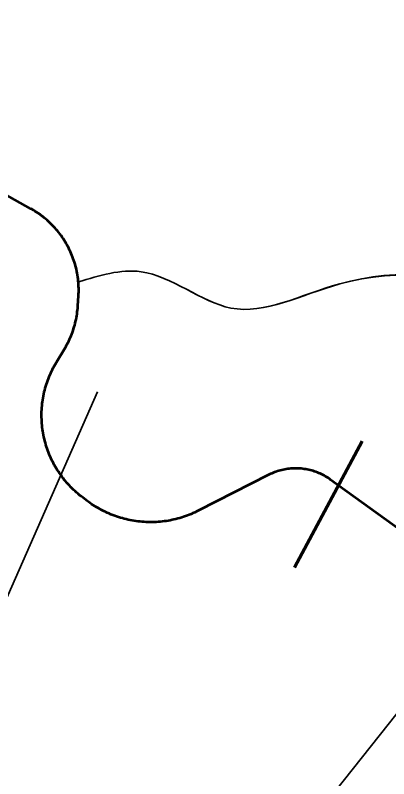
# Model space of a CAD drawing. Extents: x 553962 to 842807, y 8883888 to 9032388.
# Drawn here: x 594290 to 595072, y 8965001 to 8966600 of the extents above; entities that cross this region are included whole.
import ezdxf

# ---------------------------------------------------------------- set-up
doc = ezdxf.new("R2010")
doc.units = 0
doc.header["$LTSCALE"] = 150
for name, color, linetype, lineweight in [('20', 7, 'Continuous', 35), ('40', 7, 'Continuous', 60), ('60', 7, 'Continuous', 53), ('9', 7, 'Continuous', 90)]:
    doc.layers.add(name, color=color, linetype=linetype, lineweight=lineweight)

msp = doc.modelspace()

# ---------------------------------------------------------------- linework, layer by layer
at = {"layer": '20'}
msp.add_line((594422, 8966041.3), (594416.1, 8966074.9), dxfattribs=at)
for points in [[(594416.1, 8966074.9), (594415, 8966078.7), (594413.9, 8966082.5), (594412.7, 8966086.3), (594411.4, 8966090), (594410, 8966093.7), (594408.6, 8966097.4), (594407.1, 8966101), (594405.5, 8966104.6), (594403.8, 8966108.2), (594402.1, 8966111.8), (594400.3, 8966115.3), (594398.4, 8966118.8), (594396.5, 8966122.2), (594394.4, 8966125.6), (594392.4, 8966129), (594390.2, 8966132.3), (594388, 8966135.5), (594385.7, 8966138.8), (594383.4, 8966141.9), (594381, 8966145.1), (594378.5, 8966148.1), (594375.9, 8966151.2), (594373.3, 8966154.1), (594370.7, 8966157.1), (594368, 8966159.9), (594365.2, 8966162.7), (594362.4, 8966165.5), (594359.5, 8966168.2), (594356.5, 8966170.8), (594353.5, 8966173.4), (594350.5, 8966175.9), (594347.4, 8966178.4), (594344.3, 8966180.8), (594341.1, 8966183.1), (594337.8, 8966185.4), (594334.6, 8966187.6), (594331.2, 8966189.7), (594327.9, 8966191.8), (594324.5, 8966193.8), (594322.6, 8966194.8), (594322.6, 8966194.8), (594149.4, 8966291.2)], [(594416.1, 8966074.9), (594415, 8966078.7), (594413.9, 8966082.5), (594412.7, 8966086.3), (594411.4, 8966090), (594410, 8966093.7), (594408.6, 8966097.4), (594407.1, 8966101), (594405.5, 8966104.6), (594403.8, 8966108.2), (594402.1, 8966111.8), (594400.3, 8966115.3), (594398.4, 8966118.8), (594396.5, 8966122.2), (594394.4, 8966125.6), (594392.4, 8966129), (594390.2, 8966132.3), (594388, 8966135.5), (594385.7, 8966138.8), (594383.4, 8966141.9), (594381, 8966145.1), (594378.5, 8966148.1), (594375.9, 8966151.2), (594373.3, 8966154.1), (594370.7, 8966157.1), (594368, 8966159.9), (594365.2, 8966162.7), (594362.4, 8966165.5), (594359.5, 8966168.2), (594356.5, 8966170.8), (594353.5, 8966173.4), (594350.5, 8966175.9), (594347.4, 8966178.4), (594344.3, 8966180.8), (594341.1, 8966183.1), (594337.8, 8966185.4), (594334.6, 8966187.6), (594331.2, 8966189.7), (594327.9, 8966191.8), (594324.5, 8966193.8), (594322.6, 8966194.8), (594322.6, 8966194.8), (594149.4, 8966291.2)], [(594421.9, 8966042.7), (594421.8, 8966043.9), (594421.3, 8966047.8), (594420.8, 8966051.7), (594420.2, 8966055.6), (594419.6, 8966059.5), (594418.8, 8966063.4), (594418, 8966067.2), (594417.1, 8966071.1), (594416.1, 8966074.9)], [(594422, 8966041.8), (594422.1, 8966039.9), (594422.4, 8966036), (594422.6, 8966032.1), (594422.7, 8966028.1), (594422.8, 8966024.2), (594422.7, 8966020.2), (594422.6, 8966016.2), (594422.4, 8966012.3), (594421.1, 8965991.3), (594421.1, 8965991.3), (594421, 8965990.4), (594420.7, 8965986.4), (594420.3, 8965982.5), (594419.8, 8965978.5), (594419.3, 8965974.5), (594418.7, 8965970.6), (594418, 8965966.6), (594417.2, 8965962.7), (594416.3, 8965958.8), (594415.4, 8965954.9), (594414.4, 8965951), (594413.3, 8965947.2), (594412.1, 8965943.4), (594410.9, 8965939.6), (594409.6, 8965935.8), (594408.2, 8965932), (594406.7, 8965928.3), (594405.1, 8965924.6), (594403.5, 8965921), (594401.8, 8965917.3), (594400.1, 8965913.8), (594398.2, 8965910.2), (594396.3, 8965906.7), (594394.3, 8965903.2), (594392.3, 8965899.8), (594392.3, 8965899.8), (594376.4, 8965873.7), (594375.6, 8965872.2), (594373.5, 8965868.7), (594371.4, 8965865), (594369.5, 8965861.4), (594367.6, 8965857.7), (594365.8, 8965854), (594364.1, 8965850.2), (594362.4, 8965846.4), (594360.8, 8965842.6), (594359.3, 8965838.7), (594357.8, 8965834.8), (594356.5, 8965830.9), (594355.2, 8965827), (594354, 8965823), (594352.8, 8965819), (594351.8, 8965815), (594350.8, 8965811), (594349.9, 8965806.9), (594349, 8965802.8), (594348.3, 8965798.8), (594347.6, 8965794.7), (594347, 8965790.6), (594346.5, 8965786.5), (594346.1, 8965782.3), (594345.7, 8965778.2), (594345.4, 8965774.1), (594345.2, 8965769.9), (594345.1, 8965765.8), (594345.1, 8965761.6), (594345.2, 8965757.5), (594345.3, 8965753.3), (594345.5, 8965749.2), (594345.8, 8965745.1), (594346.1, 8965740.9), (594346.6, 8965736.8), (594347.1, 8965732.7), (594347.7, 8965728.6), (594348.4, 8965724.5), (594349.1, 8965720.4), (594350, 8965716.4), (594350.9, 8965712.3), (594351.9, 8965708.3), (594353, 8965704.3), (594354.1, 8965700.3), (594355.3, 8965696.3), (594356.7, 8965692.4), (594358, 8965688.5), (594359.5, 8965684.6), (594361, 8965680.8), (594362.6, 8965676.9), (594364.3, 8965673.1), (594366, 8965669.4), (594367.9, 8965665.6), (594369.8, 8965662), (594371.7, 8965658.3)], [(594371.7, 8965658.3), (594373.8, 8965654.7), (594375.9, 8965651.1), (594378, 8965647.6), (594380.3, 8965644.1), (594382.6, 8965640.6), (594385, 8965637.2), (594387.4, 8965633.9), (594389.9, 8965630.6), (594392.5, 8965627.3), (594395.1, 8965624.1), (594397.8, 8965621), (594400.5, 8965617.8), (594403.3, 8965614.8), (594406.2, 8965611.8), (594409.1, 8965608.9), (594412.1, 8965606), (594415.1, 8965603.2), (594418.2, 8965600.4), (594421.4, 8965597.7), (594424.6, 8965595), (594427.8, 8965592.5), (594431.1, 8965589.9), (594431.1, 8965589.9), (594441.2, 8965582.3), (594441.2, 8965582.3), (594442.9, 8965581.1), (594446.3, 8965578.7), (594449.7, 8965576.3), (594453.2, 8965573.9), (594456.8, 8965571.7), (594460.3, 8965569.5), (594464, 8965567.4), (594467.6, 8965565.3), (594471.3, 8965563.4), (594475.1, 8965561.5), (594478.8, 8965559.6), (594482.6, 8965557.8), (594486.5, 8965556.2), (594490.3, 8965554.5), (594494.2, 8965553), (594498.2, 8965551.5), (594502.1, 8965550.1), (594506.1, 8965548.8), (594510.1, 8965547.6), (594514.2, 8965546.4), (594518.2, 8965545.3), (594522.3, 8965544.3), (594526.4, 8965543.4), (594530.5, 8965542.5), (594534.6, 8965541.8), (594538.7, 8965541.1), (594542.9, 8965540.4), (594547.1, 8965539.9), (594551.2, 8965539.4), (594555.4, 8965539.1), (594559.6, 8965538.8), (594563.8, 8965538.5), (594568, 8965538.4), (594572.2, 8965538.3), (594576.3, 8965538.4), (594580.6, 8965538.5), (594584.7, 8965538.6), (594588.9, 8965538.9), (594593.1, 8965539.2), (594597.3, 8965539.7), (594601.5, 8965540.2), (594605.6, 8965540.7), (594609.8, 8965541.4), (594613.9, 8965542.1), (594618, 8965542.9), (594622.1, 8965543.8), (594626.2, 8965544.8), (594630.2, 8965545.8), (594634.3, 8965547), (594638.3, 8965548.2), (594642.3, 8965549.5), (594646.3, 8965550.8), (594650.2, 8965552.2), (594654.1, 8965553.8), (594658, 8965555.3), (594661.9, 8965557), (594665.7, 8965558.7), (594669.5, 8965560.5), (594673.2, 8965562.4), (594673.2, 8965562.4), (594819.9, 8965637.3), (594821, 8965637.8), (594823.8, 8965639.2), (594826.7, 8965640.5), (594829.7, 8965641.7), (594832.6, 8965642.9), (594835.6, 8965643.9), (594838.6, 8965645), (594841.6, 8965645.9), (594844.6, 8965646.7), (594847.7, 8965647.5), (594850.8, 8965648.2), (594853.9, 8965648.8), (594857, 8965649.3), (594860.1, 8965649.8)], [(594860.1, 8965649.8), (594863.3, 8965650.2), (594866.4, 8965650.5), (594869.6, 8965650.7), (594872.7, 8965650.9), (594875.9, 8965650.9), (594879.1, 8965650.9), (594882.2, 8965650.8), (594885.4, 8965650.6), (594888.5, 8965650.4), (594891.7, 8965650), (594894.8, 8965649.6), (594897.9, 8965649.1), (594901, 8965648.6), (594904.1, 8965647.9), (594907.2, 8965647.2), (594910.3, 8965646.3), (594913.3, 8965645.5), (594916.3, 8965644.5), (594919.3, 8965643.5), (594922.2, 8965642.3), (594925.2, 8965641.2), (594928.1, 8965639.9), (594931, 8965638.6), (594933.8, 8965637.2), (594936.6, 8965635.7), (594939.3, 8965634.1), (594942.1, 8965632.5), (594944.7, 8965630.8), (594947.4, 8965629.1), (594950, 8965627.3), (595071.3, 8965539.6)]]:
    msp.add_lwpolyline(points, dxfattribs=at)
for points in [[(593401.3, 8966549.2), (593457.4, 8966580.7), (593574.9, 8966647.7), (593882.4, 8966955.3), (594054.2, 8967147.2), (594570.9, 8967585.7), (594708.4, 8967819.1), (594979, 8968181.8), (595223.1, 8968243.3), (595369.6, 8968266.8), (595512.5, 8968281.3), (595613.8, 8968355.5), (595669.8, 8968413.4), (595812.7, 8968453.2), (595883.3, 8968424.3), (595910.4, 8968397.1), (595985.3, 8968251.6), (596092, 8968112.3), (596206, 8967965.7), (596395.8, 8967737.7), (596461, 8967670.7), (596509.8, 8967625.5), (596520.6, 8967471.1), (596527.3, 8967458.1)], [(594422, 8966041.3), (594553.1, 8966062.8), (594741.2, 8965986.8), (594969.1, 8966037.4), (595305.5, 8965986.8), (595417.6, 8965798.6), (595696.1, 8965690), (595887.8, 8965828.6), (596057.8, 8965962.5), (596213.3, 8966020.4), (596390.6, 8966313.6), (596387, 8966599.5), (596434, 8966831.2), (596541.4, 8967101.9), (596596.6, 8967263), (596605.6, 8967358.9), (596520.6, 8967471.1), (596509.8, 8967625.5), (596461, 8967670.7), (596395.8, 8967737.7), (596206, 8967965.7), (596092, 8968112.3), (595985.3, 8968251.6), (595910.4, 8968397.1), (595883.3, 8968424.3), (595812.7, 8968453.2), (595669.8, 8968413.4), (595613.8, 8968355.5), (595512.5, 8968281.3), (595369.6, 8968266.8), (595223.1, 8968243.3), (594979, 8968181.8), (594708.4, 8967819.1), (594570.9, 8967585.7), (594054.2, 8967147.2), (593882.4, 8966955.3), (593574.9, 8966647.7), (593457.4, 8966580.7), (593401.3, 8966549.2)], [(593401.3, 8966549.2), (593457.4, 8966580.7), (593574.9, 8966647.7), (593882.4, 8966955.3), (594054.2, 8967147.2), (594570.9, 8967585.7), (594708.4, 8967819.1), (594979, 8968181.8), (595223.1, 8968243.3), (595369.6, 8968266.8), (595512.5, 8968281.3), (595613.8, 8968355.5), (595669.8, 8968413.4), (595803.3, 8968454)], [(595362.7, 8965905.6), (595305.5, 8965986.8), (594969.1, 8966037.4), (594741.2, 8965986.8), (594553.1, 8966062.8), (594422, 8966041.3)], [(595362.7, 8965905.6), (595305.5, 8965986.8), (594969.1, 8966037.4), (594741.2, 8965986.8), (594553.1, 8966062.8), (594422, 8966041.3)], [(595362.7, 8965905.6), (595305.5, 8965986.8), (594969.1, 8966037.4), (594741.2, 8965986.8), (594553.1, 8966062.8), (594422, 8966041.3)]]:
    msp.add_spline(points, degree=3, dxfattribs=at)
at = {"layer": '40'}
msp.add_line((595015.7, 8965708.2), (594874.6, 8965443.4), dxfattribs=at)
at = {"layer": '40', "lineweight": 35}
for points in [[(594462, 8965811.3), (594172.2, 8965153), (592692, 8965153)], [(595369, 8965490.5), (594491.9, 8964385.6), (592714.1, 8964385.6)]]:
    msp.add_lwpolyline(points, dxfattribs=at)
at = {"layer": '60'}
for points in [[(594416.1, 8966074.9), (594415, 8966078.7), (594413.9, 8966082.5), (594412.7, 8966086.3), (594411.4, 8966090), (594410, 8966093.7), (594408.6, 8966097.4), (594407.1, 8966101), (594405.5, 8966104.6), (594403.8, 8966108.2), (594402.1, 8966111.8), (594400.3, 8966115.3), (594398.4, 8966118.8), (594396.5, 8966122.2), (594394.4, 8966125.6), (594392.4, 8966129), (594390.2, 8966132.3), (594388, 8966135.5), (594385.7, 8966138.8), (594383.4, 8966141.9), (594381, 8966145.1), (594378.5, 8966148.1), (594375.9, 8966151.2), (594373.3, 8966154.1), (594370.7, 8966157.1), (594368, 8966159.9), (594365.2, 8966162.7), (594362.4, 8966165.5), (594359.5, 8966168.2), (594356.5, 8966170.8), (594353.5, 8966173.4), (594350.5, 8966175.9), (594347.4, 8966178.4), (594344.3, 8966180.8), (594341.1, 8966183.1), (594337.8, 8966185.4), (594334.6, 8966187.6), (594331.2, 8966189.7), (594327.9, 8966191.8), (594324.5, 8966193.8), (594322.6, 8966194.8), (594322.6, 8966194.8), (594149.4, 8966291.2)], [(594371.7, 8965658.3), (594369.8, 8965662), (594367.9, 8965665.6), (594366, 8965669.4), (594364.3, 8965673.1), (594362.6, 8965676.9), (594361, 8965680.8), (594359.5, 8965684.6), (594358, 8965688.5), (594356.7, 8965692.4), (594355.3, 8965696.3), (594354.1, 8965700.3), (594353, 8965704.3), (594351.9, 8965708.3), (594350.9, 8965712.3), (594350, 8965716.4), (594349.1, 8965720.4), (594348.4, 8965724.5), (594347.7, 8965728.6), (594347.1, 8965732.7), (594346.6, 8965736.8), (594346.1, 8965740.9), (594345.8, 8965745.1), (594345.5, 8965749.2), (594345.3, 8965753.3), (594345.2, 8965757.5), (594345.1, 8965761.6), (594345.1, 8965765.8), (594345.2, 8965769.9), (594345.4, 8965774.1), (594345.7, 8965778.2), (594346.1, 8965782.3), (594346.5, 8965786.5), (594347, 8965790.6), (594347.6, 8965794.7), (594348.3, 8965798.8), (594349, 8965802.8), (594349.9, 8965806.9), (594350.8, 8965811), (594351.8, 8965815), (594352.8, 8965819), (594354, 8965823), (594355.2, 8965827), (594356.5, 8965830.9), (594357.8, 8965834.8), (594359.3, 8965838.7), (594360.8, 8965842.6), (594362.4, 8965846.4), (594364.1, 8965850.2), (594365.8, 8965854), (594367.6, 8965857.7), (594369.5, 8965861.4), (594371.4, 8965865), (594373.5, 8965868.7), (594375.6, 8965872.2), (594376.4, 8965873.7), (594392.3, 8965899.8), (594392.3, 8965899.8), (594394.3, 8965903.2), (594396.3, 8965906.7), (594398.2, 8965910.2), (594400.1, 8965913.8), (594401.8, 8965917.3), (594403.5, 8965921), (594405.1, 8965924.6), (594406.7, 8965928.3), (594408.2, 8965932), (594409.6, 8965935.8), (594410.9, 8965939.6), (594412.1, 8965943.4), (594413.3, 8965947.2), (594414.4, 8965951), (594415.4, 8965954.9), (594416.3, 8965958.8), (594417.2, 8965962.7), (594418, 8965966.6), (594418.7, 8965970.6), (594419.3, 8965974.5), (594419.8, 8965978.5), (594420.3, 8965982.5), (594420.7, 8965986.4), (594421, 8965990.4), (594421.1, 8965991.3), (594421.1, 8965991.3), (594422.4, 8966012.3), (594422.6, 8966016.2), (594422.7, 8966020.2), (594422.8, 8966024.2), (594422.7, 8966028.1), (594422.6, 8966032.1), (594422.4, 8966036), (594422.1, 8966039.9), (594421.8, 8966043.9), (594421.3, 8966047.8), (594420.8, 8966051.7), (594420.2, 8966055.6), (594419.6, 8966059.5), (594418.8, 8966063.4), (594418, 8966067.2), (594417.1, 8966071.1), (594416.1, 8966074.9)], [(594860.1, 8965649.8), (594857, 8965649.3), (594853.9, 8965648.8), (594850.8, 8965648.2), (594847.7, 8965647.5), (594844.6, 8965646.7), (594841.6, 8965645.9), (594838.6, 8965645), (594835.6, 8965643.9), (594832.6, 8965642.9), (594829.7, 8965641.7), (594826.7, 8965640.5), (594823.8, 8965639.2), (594821, 8965637.8), (594819.9, 8965637.3), (594673.2, 8965562.4), (594673.2, 8965562.4), (594669.5, 8965560.5), (594665.7, 8965558.7), (594661.9, 8965557), (594658, 8965555.3), (594654.1, 8965553.8), (594650.2, 8965552.2), (594646.3, 8965550.8), (594642.3, 8965549.5), (594638.3, 8965548.2), (594634.3, 8965547), (594630.2, 8965545.8), (594626.2, 8965544.8), (594622.1, 8965543.8), (594618, 8965542.9), (594613.9, 8965542.1), (594609.8, 8965541.4), (594605.6, 8965540.7), (594601.5, 8965540.2), (594597.3, 8965539.7), (594593.1, 8965539.2), (594588.9, 8965538.9), (594584.7, 8965538.6), (594580.6, 8965538.5), (594576.3, 8965538.4), (594572.2, 8965538.3), (594568, 8965538.4), (594563.8, 8965538.5), (594559.6, 8965538.8), (594555.4, 8965539.1), (594551.2, 8965539.4), (594547.1, 8965539.9), (594542.9, 8965540.4), (594538.7, 8965541.1), (594534.6, 8965541.8), (594530.5, 8965542.5), (594526.4, 8965543.4), (594522.3, 8965544.3), (594518.2, 8965545.3), (594514.2, 8965546.4), (594510.1, 8965547.6), (594506.1, 8965548.8), (594502.1, 8965550.1), (594498.2, 8965551.5), (594494.2, 8965553), (594490.3, 8965554.5), (594486.5, 8965556.2), (594482.6, 8965557.8), (594478.8, 8965559.6), (594475.1, 8965561.5), (594471.3, 8965563.4), (594467.6, 8965565.3), (594464, 8965567.4), (594460.3, 8965569.5), (594456.8, 8965571.7), (594453.2, 8965573.9), (594449.7, 8965576.3), (594446.3, 8965578.7), (594442.9, 8965581.1), (594441.2, 8965582.3), (594441.2, 8965582.3), (594431.1, 8965589.9), (594431.1, 8965589.9), (594427.8, 8965592.5), (594424.6, 8965595), (594421.4, 8965597.7), (594418.2, 8965600.4), (594415.1, 8965603.2), (594412.1, 8965606), (594409.1, 8965608.9), (594406.2, 8965611.8), (594403.3, 8965614.8), (594400.5, 8965617.8), (594397.8, 8965621), (594395.1, 8965624.1), (594392.5, 8965627.3), (594389.9, 8965630.6), (594387.4, 8965633.9), (594385, 8965637.2), (594382.6, 8965640.6), (594380.3, 8965644.1), (594378, 8965647.6), (594375.9, 8965651.1), (594373.8, 8965654.7), (594371.7, 8965658.3)], [(595114.3, 8965508.6), (594950, 8965627.3), (594947.4, 8965629.1), (594944.7, 8965630.8), (594942.1, 8965632.5), (594939.3, 8965634.1), (594936.6, 8965635.7), (594933.8, 8965637.2), (594931, 8965638.6), (594928.1, 8965639.9), (594925.2, 8965641.2), (594922.2, 8965642.3), (594919.3, 8965643.5), (594916.3, 8965644.5), (594913.3, 8965645.5), (594910.3, 8965646.3), (594907.2, 8965647.2), (594904.1, 8965647.9), (594901, 8965648.6), (594897.9, 8965649.1), (594894.8, 8965649.6), (594891.7, 8965650), (594888.5, 8965650.4), (594885.4, 8965650.6), (594882.2, 8965650.8), (594879.1, 8965650.9), (594875.9, 8965650.9), (594872.7, 8965650.9), (594869.6, 8965650.7), (594866.4, 8965650.5), (594863.3, 8965650.2), (594860.1, 8965649.8)]]:
    msp.add_lwpolyline(points, dxfattribs=at)
at = {"layer": '9'}
msp.add_spline([(592698.5, 8977198.4), (599903.5, 8973292.7), (608459.2, 8968138.2), (612674.8, 8965332.6), (616842, 8962096.4), (620005, 8958671.2), (621134, 8957974.7), (621473.4, 8956805.3), (621586.2, 8956597.5)], degree=3, dxfattribs=at)

doc.saveas('drawing.dxf')
